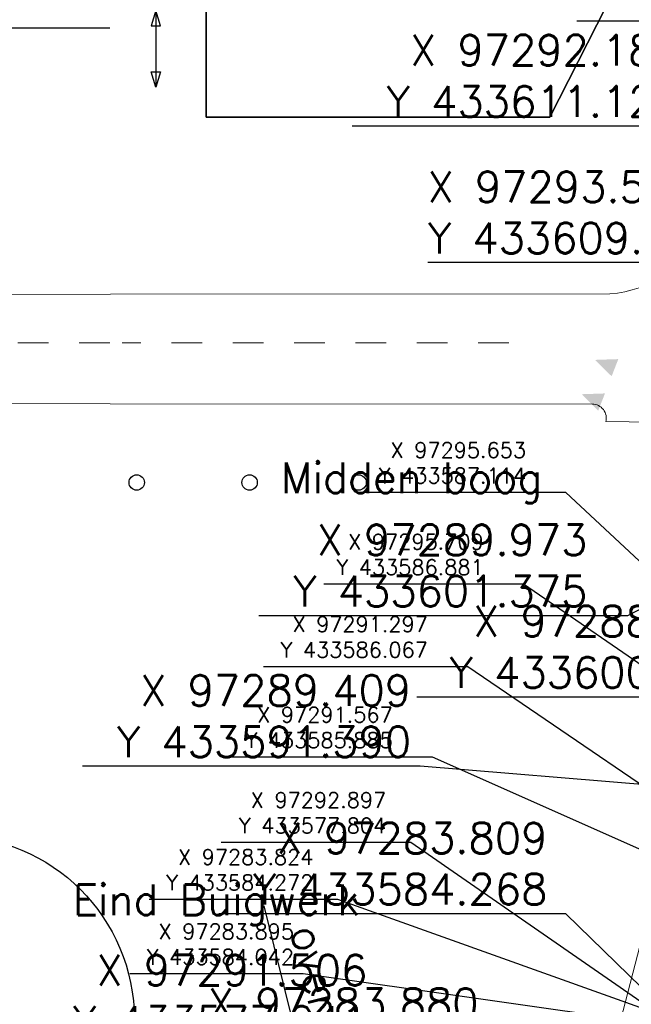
# Model space of a CAD drawing. Header units: millimetres. Extents: x 96940 to 101272, y 432237 to 434659.
# Tile 321 of 398: x 97262 to 97282, y 433585 to 433617. Entities that reach past the tile are written whole.
import ezdxf

# ---------------------------------------------------------------- set-up
doc = ezdxf.new("R2010")
doc.units = ezdxf.units.MM
doc.linetypes.add('dSV_MARKERING_1_1', pattern=[2, 1, -1])
doc.layers.add('GBK_verhard', color=8, linetype='Continuous', lineweight=9)
doc.layers.add('R_BN_T_N_Coordinaten', color=7, linetype='Continuous', lineweight=25)
for name, color, linetype in [('Ondergrond_Nieuw_IP', 8, 'Continuous'), ('R_BN_N_Kabels_en_leidingen_maatvoering', 1, 'Continuous'), ('R_BN_T_N_Kokersysteem_Coordinaten', 1, 'Continuous'), ('R_BN_T_N_Legplan_maatvoering', 1, 'Continuous'), ('R_BN_T_N_Verkanting_Maatvoering', 7, 'Continuous')]:
    doc.layers.add(name, color=color, linetype=linetype)
doc.styles.get("Standard").update_dxf_attribs({"font": 'romans.shx'})
doc.dimstyles.new('RET 1-500', dxfattribs={"dimtxt": 1, "dimasz": 1, "dimexe": 0.3, "dimexo": 0, "dimgap": 0.3, "dimtad": 1, "dimdec": 3, "dimzin": 1, "dimtxsty": 'Standard', "dimcen": 0, "dimclrd": 1, "dimclre": 1, "dimclrt": 7, "dimaunit": 2, "dimadec": 4, "dimazin": 0, "dimtfac": 1, "dimtdec": 3, "dimtofl": 0, "dimtmove": 0, "dimatfit": 0, "dimfxl": 1, "dimarcsym": 0})

# ---------------------------------------------------------------- blocks, each defined once
blk = doc.blocks.new('*D174')
at = {"layer": 'Defpoints', "color": 0, "transparency": 16777216}
for p in [(97291.849, 433575.583), (97274.553, 433571.295), (97293.052, 433570.73)]:
    blk.add_point(p, dxfattribs=at)
at = {"layer": 'R_BN_T_N_Verkanting_Maatvoering', "color": 1, "lineweight": -2, "transparency": 16777216}
for p, q in [((97274.313, 433572.266), (97270.411, 433588)), ((97291.849, 433575.583), (97274.262, 433571.223)), ((97275.757, 433566.442), (97274.553, 433571.295)), ((97293.052, 433570.73), (97275.466, 433566.369)), ((97275.997, 433565.471), (97276.238, 433564.5))]:
    blk.add_line(p, q, dxfattribs=at)
at = {"layer": 'R_BN_T_N_Verkanting_Maatvoering', "color": 1, "transparency": 16777216}
for points in [[(97274.474, 433572.306), (97274.151, 433572.225), (97274.553, 433571.295)], [(97276.159, 433565.511), (97275.836, 433565.431), (97275.757, 433566.442)]]:
    blk.add_solid(points, dxfattribs=at)
at = {"layer": 'R_BN_T_N_Verkanting_Maatvoering', "color": 7, "transparency": 16777216, "insert": (97273.118, 433581.101), "char_height": 1, "attachment_point": 5, "rotation": 283.9257}
blk.add_mtext('overgangszone 5m', dxfattribs=at)

msp = doc.modelspace()

# ---------------------------------------------------------------- linework, layer by layer
at = {"layer": 'GBK_verhard', "color": 7}
for points in [[(97204.9, 433607.91), (97211.02, 433607.9), (97265.4, 433607.92), (97281.68, 433607.93, 0.244253), (97284.83, 433609.94), (97294.72, 433629.22, -0.012457), (97296.76, 433632.65, -0.041309), (97299.93, 433636.55, 0.014065), (97302.49, 433639.63, 0.071685), (97304.85, 433644.1, 0.030479), (97306.47, 433649.92)], [(97204.89, 433604.38), (97211, 433604.38), (97265.39, 433604.35), (97281.11, 433604.34, -0.486035), (97281.55, 433603.77), (97286.13, 433603.71)]]:
    msp.add_lwpolyline(points, format="xyb", dxfattribs=at)
msp.add_lwpolyline([(97281.41425, 433581.90448), (97287.07, 433603.7), (97286.13, 433603.71)], dxfattribs=at)
at = {"layer": 'Ondergrond_Nieuw_IP'}
msp.add_line((97265.37866, 433616.58752), (97217.2985, 433616.58752), dxfattribs=at)
at = {"layer": 'Ondergrond_Nieuw_IP', "linetype": 'dSV_MARKERING_1_1', "lineweight": 13}
for p, q in [((97265.37866, 433606.33752), (97217.2985, 433606.33752)), ((97278.39046, 433606.33752), (97265.77866, 433606.33752))]:
    msp.add_line(p, q, dxfattribs=at)
at = {"layer": 'Ondergrond_Nieuw_IP'}
for points in [[(97217.2985, 433622.68752), (97219.99876, 433622.68752), (97230.20362, 433622.68752), (97268.51672, 433622.68752), (97268.51672, 433613.68752), (97279.72038, 433613.68752), (97299.01885, 433651.56291), (97297.04813, 433651.96423), (97299.80505, 433665.49299), (97241.33283, 433677.3893), (97231.53358, 433679.38298), (97222.27329, 433681.267), (97217.2985, 433685.01578)], [(97299.01885, 433651.56291), (97279.72038, 433613.68752), (97268.51672, 433613.68752), (97268.51672, 433622.68752), (97230.20362, 433622.68752), (97241.33283, 433677.3893), (97299.80505, 433665.49299), (97297.04813, 433651.96423), (97299.01885, 433651.56291)], [(97266.87665, 433617.16204), (97266.72665, 433616.66204), (97267.02665, 433616.66204), (97266.87665, 433617.16204), (97266.87665, 433614.66204), (97266.72665, 433615.16204), (97267.02665, 433615.16204), (97266.87665, 433614.66204)]]:
    msp.add_lwpolyline(points, dxfattribs=at)
for centre, radius in [((97266.25083, 433601.78752), 0.25003), ((97269.93313, 433601.78752), 0.25003), ((97273.48813, 433601.78752), 0.25003), ((97260.17264, 433584.28752), 6)]:
    msp.add_circle(centre, radius, dxfattribs=at)
for points in [[(97281.95551, 433605.80669), (97281.19436, 433605.78127), (97281.7377, 433605.24762)], [(97281.51989, 433604.68855), (97280.75874, 433604.66313), (97281.30208, 433604.12948)]]:
    msp.add_solid(points, dxfattribs=at)

# ---------------------------------------------------------------- texts
at = {"layer": 'R_BN_N_Kabels_en_leidingen_maatvoering', "color": 7, "char_height": 1}
for s, insert, attachment_point in [('X 97293.500\\PY 433609.462', (97275.73992, 433609.25019), 7), ('X 97288.654\\PY 433600.699', (97286.04932, 433595.09896), 9), ('X 97283.809\\PY 433584.268', (97279.64288, 433588.03946), 9), ('X 97283.880\\PY 433584.039', (97277.39951, 433582.63961), 9)]:
    msp.add_mtext(s, dxfattribs=dict(at, insert=insert, attachment_point=attachment_point))
at = {"layer": 'R_BN_T_N_Coordinaten', "color": 7}
for s, p in [('Midden boog', (97270.95542, 433601.44443)), ('Eind Buigwerk', (97264.17613, 433587.69632))]:
    msp.add_text(s, height=1, dxfattribs=at).set_placement(p)
at = {"layer": 'R_BN_T_N_Coordinaten', "color": 7, "char_height": 1, "attachment_point": 9}
for s, insert in [('X 97292.186\\PY 433611.126', (97283.99512, 433613.69929)), ('X 97289.973\\PY 433601.375', (97280.95043, 433597.74838)), ('X 97289.409\\PY 433591.390', (97275.19858, 433592.84341))]:
    msp.add_mtext(s, dxfattribs=dict(at, insert=insert))
at = {"layer": 'R_BN_T_N_Kokersysteem_Coordinaten', "color": 7, "char_height": 0.5, "attachment_point": 9}
for s, insert in [('X 97295.653\\PY 433587.114', (97278.94618, 433601.76017)), ('X 97295.709\\PY 433586.881', (97277.56526, 433598.77489)), ('X 97291.297\\PY 433586.067', (97275.74567, 433596.08833)), ('X 97291.567\\PY 433585.885', (97274.59925, 433593.14104)), ('X 97292.897\\PY 433577.804', (97274.38678, 433590.36003)), ('X 97283.824\\PY 433584.272', (97272.01406, 433588.50471)), ('X 97283.895\\PY 433584.042', (97271.37959, 433586.08138))]:
    msp.add_mtext(s, dxfattribs=dict(at, insert=insert))
at = {"layer": 'R_BN_T_N_Legplan_maatvoering', "color": 7, "insert": (97273.7717, 433583.73282), "char_height": 1, "attachment_point": 9}
msp.add_mtext('X 97291.506\\PY 433577.041', dxfattribs=at)

# ---------------------------------------------------------------- dimensions: what is measured, and where the dimension line sits
at = {"layer": 'R_BN_T_N_Verkanting_Maatvoering'}
dim = msp.add_linear_dim(base=(97274.55335, 433571.29491), p1=(97293.05208, 433570.72999), p2=(97291.8487, 433575.58329), angle=103.925652, text='overgangszone <>m', dimstyle='RET 1-500', override={"dimdec": 0, "dimtofl": 1}, dxfattribs=at)
dim.commit()
dim.dimension.update_dxf_attribs({"geometry": '*D174', "text_midpoint": (97272.17952, 433580.86875), "dimtype": 161})

# ---------------------------------------------------------------- leaders
at = {"layer": 'R_BN_N_Kabels_en_leidingen_maatvoering', "color": 1, "annotation_type": 0, "has_hookline": 1, "hookline_direction": 1}
for points, text_width in [([(97290.68064, 433610.29184), (97291.92031, 433616.81202), (97291.62031, 433616.81202)], 10.71429), ([(97293.50008, 433609.46202), (97286.75421, 433608.95019)], 10.71429), ([(97289.0686, 433603.44623), (97286.64932, 433594.79896), (97286.34932, 433594.79896)], 10.66667), ([(97283.80911, 433584.26845), (97280.24288, 433587.73946), (97279.94288, 433587.73946)], 10.71429)]:
    msp.add_leader(points, dimstyle='RET 1-500', override={"dimasz": 0.3, "dimexe": 0, "dimzin": 0, "dimtofl": 1, "dimatfit": 2}, dxfattribs=dict(at, text_width=text_width))
at = {"layer": 'R_BN_T_N_Coordinaten', "annotation_type": 0, "has_hookline": 1, "hookline_direction": 1, "text_width": 10.71429}
for points in [[(97292.18625, 433611.12642), (97285.29512, 433613.39929), (97284.29512, 433613.39929)], [(97289.97261, 433601.37451), (97282.25043, 433597.44838), (97281.25043, 433597.44838)], [(97289.40938, 433591.39039), (97275.49858, 433592.54341)]]:
    msp.add_leader(points, dimstyle='RET 1-500', override={"dimexe": 0, "dimzin": 0, "dimtofl": 1, "dimatfit": 2}, dxfattribs=at)
at = {"layer": 'R_BN_T_N_Kokersysteem_Coordinaten', "color": 7, "annotation_type": 0, "has_hookline": 1, "hookline_direction": 1}
for points, text_width in [([(97293.50008, 433609.46202), (97287.19089, 433620.01208), (97286.69089, 433620.01208)], 5.35714), ([(97292.89663, 433577.80443), (97275.18678, 433590.06003), (97274.68678, 433590.06003)], 5.38095), ([(97283.82416, 433584.27207), (97272.81406, 433588.20471), (97272.31406, 433588.20471)], 5.35714), ([(97283.89532, 433584.04233), (97271.67959, 433585.78138)], 5.35714)]:
    msp.add_leader(points, dimstyle='RET 1-500', override={"dimasz": 0.5, "dimexe": 0, "dimzin": 0, "dimtofl": 1, "dimatfit": 2}, dxfattribs=dict(at, text_width=text_width))
at = {"layer": 'R_BN_T_N_Kokersysteem_Coordinaten', "annotation_type": 0, "has_hookline": 1, "hookline_direction": 1}
for points, text_width in [([(97295.6526, 433587.11438), (97280.24618, 433601.46017), (97279.24618, 433601.46017)], 5.38095), ([(97295.70871, 433586.88103), (97278.86526, 433598.47489), (97277.86526, 433598.47489)], 5.21429), ([(97291.29677, 433586.06713), (97277.04567, 433595.78833), (97276.04567, 433595.78833)], 5.35714), ([(97291.56661, 433585.88517), (97275.89925, 433592.84104), (97274.89925, 433592.84104)], 5.35714)]:
    msp.add_leader(points, dimstyle='RET 1-500', override={"dimexe": 0, "dimzin": 0, "dimtofl": 1, "dimatfit": 2}, dxfattribs=dict(at, text_width=text_width))

doc.saveas('drawing.dxf')
